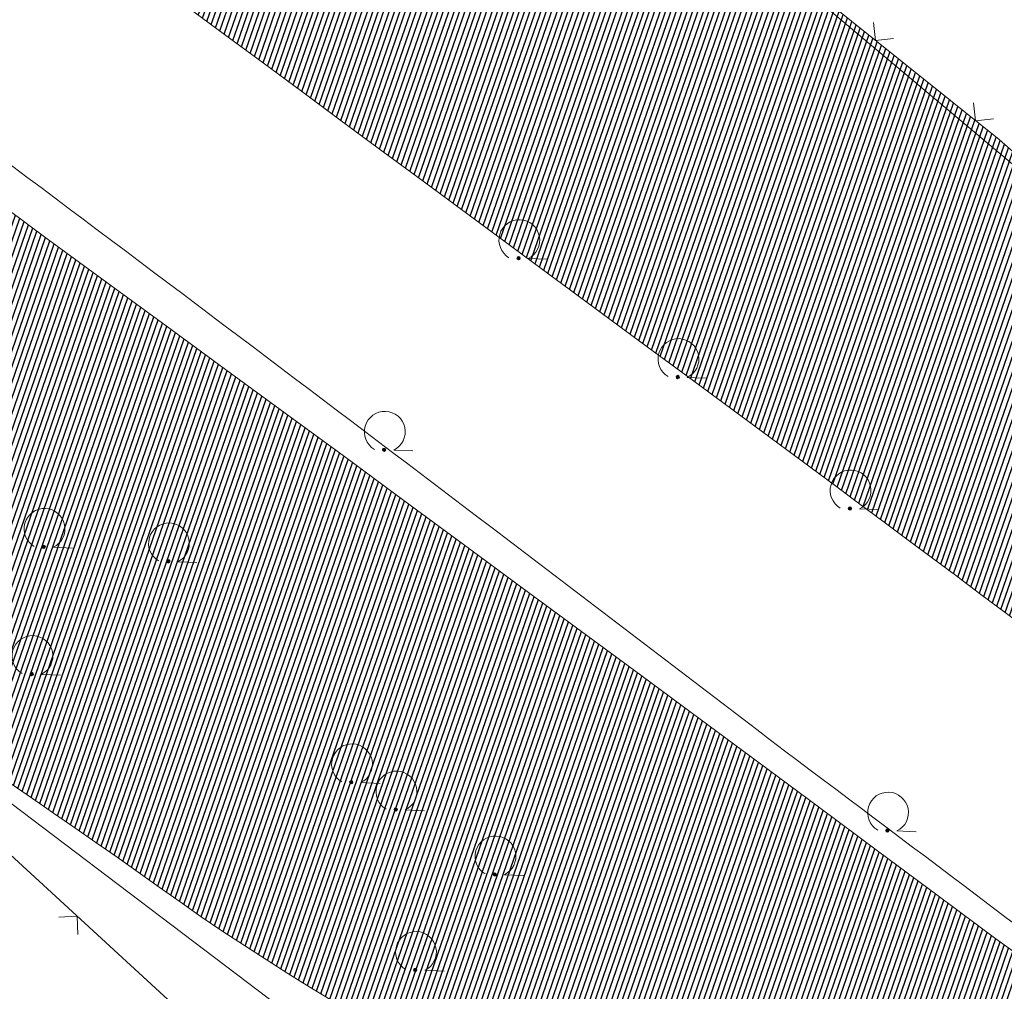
# Model space of a CAD drawing. Header units: metres. Extents: x 345144 to 348639, y 5629211 to 5635235.
# Tile 749 of 1056: x 346587 to 346626, y 5630670 to 5630708. Entities that reach past the tile are written whole.
import ezdxf

# ---------------------------------------------------------------- set-up
doc = ezdxf.new("R2010")
doc.units = ezdxf.units.M
doc.header["$MEASUREMENT"] = 0
for name, color, linetype in [('028 Geländeform', 7, 'Continuous'), ('081-083 Topographie', 7, 'Continuous'), ('AX Flurstück', 7, 'Continuous'), ('Definitionslinie', 7, 'Continuous')]:
    doc.layers.add(name, color=color, linetype=linetype)
pattern_1 = [(250.9552151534, (0, 0), (0.1890527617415, -0.065261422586), [])]

# ---------------------------------------------------------------- blocks, each defined once
blk = doc.blocks.new('alk_7100_nrwx2')
at = {"true_color": 0x2e2e2e}
h = blk.add_hatch(color=250, dxfattribs=at)
edge = h.paths.add_edge_path(flags=0)
edge.add_arc((0.024073, -0.597267), 0.057254, 180, 360, ccw=False)
edge.add_arc((0.024073, -0.597267), 0.057255, 0, 180, ccw=False)
at = {"color": 250, "lineweight": 5, "true_color": 0x2e2e2e, "flags": 128}
blk.add_lwpolyline([(0.349382, -0.597267), (1, -0.597267)], dxfattribs=at)
at = {"color": 250, "lineweight": 5, "true_color": 0x2e2e2e}
for centre, radius, start, end in [((0.024073, 0.012362), 0.690995, -61.9148169, -118.0851831), ((0.024073, -0.597267), 0.057255, 0, 180), ((0.024073, -0.597267), 0.057254, 180, 0)]:
    blk.add_arc(centre, radius, start, end, dxfattribs=at)

msp = doc.modelspace()

# ---------------------------------------------------------------- hatches: boundary and pattern name
at = {"layer": '028 Geländeform', "true_color": 0xb27500}
h = msp.add_hatch(dxfattribs=at)
h.set_pattern_fill('_USER', color=44, scale=0.2, angle=250.9552152, style=0, pattern_type=0)
h.set_pattern_definition(pattern_1)
h.paths.add_polyline_path([(346638.123, 5630689.679), (346637.474, 5630688.818), (346637.474, 5630688.818), (346631.398, 5630680.754), (346631.398, 5630680.754), (346630.4555, 5630681.465125), (346629.512219, 5630682.175203), (346628.568938, 5630682.885281), (346627.624875, 5630683.594313), (346626.680813, 5630684.303344), (346625.735969, 5630685.011328), (346624.791125, 5630685.719313), (346623.8455, 5630686.42625), (346622.899875, 5630687.133188), (346621.953469, 5630687.839078), (346621.007063, 5630688.544969), (346620.059875, 5630689.249813), (346619.112687, 5630689.954656), (346618.164719, 5630690.658453), (346617.21675, 5630691.36225), (346616.268, 5630692.065), (346616.268, 5630692.065), (346614.76675, 5630693.1725), (346613.265703, 5630694.280313), (346611.764656, 5630695.388125), (346610.263813, 5630696.49625), (346608.762969, 5630697.604375), (346607.262328, 5630698.712813), (346605.761688, 5630699.82125), (346604.26125, 5630700.93), (346602.760813, 5630702.03875), (346601.260578, 5630703.147813), (346599.760344, 5630704.256875), (346598.260313, 5630705.36625), (346596.760281, 5630706.475625), (346595.260453, 5630707.585313), (346593.760625, 5630708.695), (346592.261, 5630709.805), (346592.261, 5630709.805), (346592.0725, 5630709.951625), (346591.883844, 5630710.098063), (346591.695188, 5630710.2445), (346591.506375, 5630710.39075), (346591.317563, 5630710.537), (346591.128594, 5630710.683063), (346590.939625, 5630710.829125), (346590.7505, 5630710.975), (346590.561375, 5630711.120875), (346590.372094, 5630711.266563), (346590.182813, 5630711.41225), (346589.993375, 5630711.55775), (346589.803938, 5630711.70325), (346589.614344, 5630711.848563), (346589.42475, 5630711.993875), (346589.235, 5630712.139), (346589.235, 5630712.139), (346596.645, 5630722.168), (346596.645, 5630722.168), (346601.852, 5630718.948), (346601.852, 5630718.948), (346602.551, 5630718.483), (346602.551, 5630718.483), (346601.686, 5630717.579), (346601.686, 5630717.579), (346605.361, 5630715.196), (346605.361, 5630715.196), (346607.237, 5630717.751), (346607.237, 5630717.751), (346607.395, 5630717.966), (346607.395, 5630717.966), (346608.06, 5630717.481), (346608.06, 5630717.481), (346608.208, 5630717.362), (346608.208, 5630717.362), (346625.5, 5630703.479), (346625.5, 5630703.479), (346626.813, 5630702.33), (346626.813, 5630702.33), (346633.63, 5630695.067), (346633.63, 5630695.067), (346636.878, 5630691.006), (346636.878, 5630691.006)], flags=0)
h = msp.add_hatch(dxfattribs=at)
h.set_pattern_fill('_USER', color=44, scale=0.2, angle=250.9552152, style=0, pattern_type=0)
h.set_pattern_definition(pattern_1)
h.paths.add_polyline_path([(346562.53, 5630701.519), (346570.897, 5630712.616), (346570.897, 5630712.616), (346588.337, 5630699.605), (346588.337, 5630699.605), (346590.658875, 5630697.90675), (346592.978953, 5630696.206031), (346595.299031, 5630694.505313), (346597.617313, 5630692.802125), (346599.935594, 5630691.098938), (346602.252078, 5630689.393281), (346604.568563, 5630687.687625), (346606.88325, 5630685.9795), (346609.197937, 5630684.271375), (346611.510828, 5630682.560781), (346613.823719, 5630680.850188), (346616.134813, 5630679.137125), (346618.445906, 5630677.424063), (346620.755203, 5630675.708531), (346623.0645, 5630673.993), (346625.372, 5630672.275), (346625.372, 5630672.275), (346625.965875, 5630671.834375), (346626.559828, 5630671.393906), (346627.153781, 5630670.953438), (346627.747813, 5630670.513125), (346628.341844, 5630670.072813), (346628.935953, 5630669.632656), (346629.530063, 5630669.1925), (346630.12425, 5630668.7525), (346630.718438, 5630668.3125), (346631.312703, 5630667.872656), (346631.906969, 5630667.432812), (346632.501313, 5630666.993125), (346633.095656, 5630666.553437), (346633.690078, 5630666.113906), (346634.2845, 5630665.674375), (346634.879, 5630665.235), (346634.879, 5630665.235), (346628.387, 5630656.453), (346628.387, 5630656.453), (346627.683375, 5630656.756125), (346626.979594, 5630657.058906), (346626.275813, 5630657.361688), (346625.571875, 5630657.664125), (346624.867938, 5630657.966563), (346624.163844, 5630658.268656), (346623.45975, 5630658.57075), (346622.7555, 5630658.8725), (346622.05125, 5630659.17425), (346621.346844, 5630659.475656), (346620.642438, 5630659.777063), (346619.937875, 5630660.078125), (346619.233313, 5630660.379188), (346618.528594, 5630660.679906), (346617.823875, 5630660.980625), (346617.119, 5630661.281), (346617.119, 5630661.281), (346616.54675, 5630661.46625), (346615.979281, 5630661.662984), (346615.411813, 5630661.859719), (346614.849125, 5630662.067938), (346614.286438, 5630662.276156), (346613.728531, 5630662.495859), (346613.170625, 5630662.715563), (346612.6175, 5630662.94675), (346612.064375, 5630663.177938), (346611.516031, 5630663.420609), (346610.967688, 5630663.663281), (346610.424125, 5630663.917438), (346609.880563, 5630664.171594), (346609.341781, 5630664.437234), (346608.803, 5630664.702875), (346608.269, 5630664.98), (346608.269, 5630664.98), (346607.366625, 5630665.433625), (346606.472344, 5630665.901094), (346605.578063, 5630666.368563), (346604.691875, 5630666.849875), (346603.805688, 5630667.331188), (346602.927594, 5630667.826344), (346602.0495, 5630668.3215), (346601.1795, 5630668.8305), (346600.3095, 5630669.3395), (346599.447594, 5630669.862344), (346598.585687, 5630670.385188), (346597.731875, 5630670.921875), (346596.878063, 5630671.458563), (346596.032344, 5630672.009094), (346595.186625, 5630672.559625), (346594.349, 5630673.124), (346594.349, 5630673.124), (346593.52975, 5630673.71), (346592.707859, 5630674.292188), (346591.885969, 5630674.874375), (346591.061437, 5630675.45275), (346590.236906, 5630676.031125), (346589.409734, 5630676.605688), (346588.582562, 5630677.18025), (346587.75275, 5630677.751), (346586.922938, 5630678.32175), (346586.090484, 5630678.888688), (346585.258031, 5630679.455625), (346584.422938, 5630680.01875), (346583.587844, 5630680.581875), (346582.750109, 5630681.141188), (346581.912375, 5630681.7005), (346581.072, 5630682.256), (346581.072, 5630682.256), (346582.757, 5630684.496), (346582.757, 5630684.496), (346578.658, 5630687.59), (346578.658, 5630687.59), (346576.875, 5630685.224), (346576.875, 5630685.224), (346576.86125, 5630685.241375), (346576.847469, 5630685.25875), (346576.833688, 5630685.276125), (346576.819875, 5630685.2935), (346576.806063, 5630685.310875), (346576.792219, 5630685.32825), (346576.778375, 5630685.345625), (346576.7645, 5630685.363), (346576.750625, 5630685.380375), (346576.736719, 5630685.39775), (346576.722813, 5630685.415125), (346576.708875, 5630685.4325), (346576.694938, 5630685.449875), (346576.680969, 5630685.46725), (346576.667, 5630685.484625), (346576.653, 5630685.502), (346576.653, 5630685.502), (346576.3055, 5630685.936375), (346575.955766, 5630686.368906), (346575.606031, 5630686.801438), (346575.254063, 5630687.232125), (346574.902094, 5630687.662812), (346574.547891, 5630688.091656), (346574.193688, 5630688.5205), (346573.83725, 5630688.9475), (346573.480813, 5630689.3745), (346573.122141, 5630689.799656), (346572.763469, 5630690.224813), (346572.402563, 5630690.648125), (346572.041656, 5630691.071438), (346571.678516, 5630691.492906), (346571.315375, 5630691.914375), (346570.95, 5630692.334), (346570.95, 5630692.334), (346570.572375, 5630692.76625), (346570.192688, 5630693.196594), (346569.813, 5630693.626938), (346569.43125, 5630694.055375), (346569.0495, 5630694.483813), (346568.665688, 5630694.910344), (346568.281875, 5630695.336875), (346567.896, 5630695.7615), (346567.510125, 5630696.186125), (346567.122188, 5630696.608844), (346566.73425, 5630697.031563), (346566.34425, 5630697.452375), (346565.95425, 5630697.873188), (346565.562188, 5630698.292094), (346565.170125, 5630698.711), (346564.776, 5630699.128), (346564.776, 5630699.128), (346564.636125, 5630699.277875), (346564.496125, 5630699.427641), (346564.356125, 5630699.577406), (346564.216, 5630699.727063), (346564.075875, 5630699.876719), (346563.935625, 5630700.026266), (346563.795375, 5630700.175813), (346563.655, 5630700.32525), (346563.514625, 5630700.474688), (346563.374125, 5630700.624016), (346563.233625, 5630700.773344), (346563.093, 5630700.922563), (346562.952375, 5630701.071781), (346562.811625, 5630701.220891), (346562.670875, 5630701.37)], flags=0)

# ---------------------------------------------------------------- linework, layer by layer
at = {"layer": '081-083 Topographie', "color": 7, "linetype": 'Continuous', "lineweight": 5, "flags": 128}
for points in [[(346633.63, 5630695.067), (346626.813, 5630702.33), (346626.813, 5630702.33), (346625.5, 5630703.479), (346625.5, 5630703.479), (346608.208, 5630717.362), (346608.208, 5630717.362), (346608.06, 5630717.481), (346608.06, 5630717.481), (346608.177, 5630717.6), (346608.177, 5630717.6), (346609.818, 5630719.27)], [(346600.408, 5630651.192), (346608.544, 5630654.584), (346608.544, 5630654.584), (346607.196, 5630656.375), (346607.196, 5630656.375), (346601.481, 5630662.138), (346601.481, 5630662.138), (346581.194, 5630680.777)]]:
    msp.add_lwpolyline(points, dxfattribs=at)
at = {"layer": '081-083 Topographie', "color": 7, "linetype": 'Continuous', "lineweight": 5}
for centre, radius, start, end in [((344414.262, 5627802.026), 3623.961783, 52.565012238, 53.260486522), ((345361.861, 5629003.65), 2093.926644, 52.073015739, 53.167408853)]:
    msp.add_arc(centre, radius, start, end, dxfattribs=at)
at = {"layer": 'AX Flurstück', "color": 8, "linetype": 'Continuous', "lineweight": 13, "true_color": 0x808080, "flags": 128}
for points in [[(346524.637, 5630769.45), (346547.871, 5630752.02), (346567.126, 5630743.401), (346592.137, 5630725.532), (346603.388, 5630720.992), (346607.933, 5630717.356), (346617.557, 5630709.658), (346628.233, 5630700.661), (346631.479, 5630696.423), (346636.212, 5630691.033), (346639.274, 5630691.442), (346643.905, 5630684.471), (346656.52, 5630670.192), (346675.675, 5630653.753), (346684.754, 5630647.53), (346687.144, 5630645.89), (346689.649, 5630643.966), (346707.818, 5630629.064), (346721.227, 5630619.441), (346739.348, 5630608.548), (346757.655, 5630600.749)], [(346628.992, 5630736.834), (346638.331, 5630746.388), (346639.25, 5630743.002), (346660.269, 5630718.766), (346679.337, 5630706.709), (346677.999, 5630704.25), (346674.347, 5630701.93), (346670.11, 5630701.885), (346663.689, 5630703.414), (346658.459, 5630702.752), (346647.688, 5630698.16), (346639.274, 5630691.442), (346636.212, 5630691.033), (346631.479, 5630696.423), (346628.233, 5630700.661), (346617.557, 5630709.658), (346607.933, 5630717.356), (346608.249, 5630718.536), (346610.488, 5630720.926), (346616.211, 5630725.983), (346617.997, 5630730.049), (346622.666, 5630730.881), (346623.728, 5630734.492), (346628.992, 5630736.834)], [(346584.8, 5630679.159), (346597.386, 5630669.623), (346595.87, 5630666.971), (346593.273, 5630664.354), (346570.393, 5630659.714)], [(346751.967, 5630577.79), (346738.874, 5630581.416), (346726.73, 5630587.76), (346717.261, 5630593.391), (346708.976, 5630600.062), (346686.601, 5630621.836), (346679.286, 5630627.424), (346678.442, 5630628.07), (346675.702, 5630630.208), (346662.407, 5630640.576), (346639.388, 5630651.239), (346617.119, 5630661.28), (346612.615, 5630660.499), (346610.177, 5630661.824), (346600.708, 5630666.971), (346597.386, 5630669.623), (346584.8, 5630679.159)]]:
    msp.add_lwpolyline(points, dxfattribs=at)
at = {"layer": 'Definitionslinie', "color": 7, "linetype": 'Continuous', "lineweight": 5, "flags": 128}
for points in [[(346608.06, 5630717.481), (346608.208, 5630717.362), (346608.208, 5630717.362), (346625.5, 5630703.479)], [(346620.602, 5630708.053), (346620.679, 5630707.35), (346621.382, 5630707.427)], [(346620.602, 5630708.053), (346620.679, 5630707.35), (346621.382, 5630707.427)], [(346624.501, 5630704.922), (346624.578, 5630704.219), (346625.281, 5630704.296)], [(346624.501, 5630704.922), (346624.578, 5630704.219), (346625.281, 5630704.296)], [(346625.5, 5630703.479), (346626.813, 5630702.33)], [(346581.194, 5630680.777), (346601.481, 5630662.138)], [(346589.527, 5630672.442), (346589.497, 5630673.149), (346588.79, 5630673.119)], [(346589.527, 5630672.442), (346589.497, 5630673.149), (346588.79, 5630673.119)]]:
    msp.add_lwpolyline(points, dxfattribs=at)
at = {"layer": 'Definitionslinie', "color": 44, "linetype": 'Continuous', "lineweight": 5, "true_color": 0xb27500, "flags": 128}
for points in [[(346608.06, 5630717.481), (346608.208, 5630717.362), (346608.208, 5630717.362), (346625.5, 5630703.479)], [(346570.897, 5630712.616), (346588.337, 5630699.605)], [(346592.261, 5630709.805), (346593.760625, 5630708.695), (346595.260453, 5630707.585313), (346596.760281, 5630706.475625), (346598.260313, 5630705.36625), (346599.760344, 5630704.256875), (346601.260578, 5630703.147813), (346602.760813, 5630702.03875), (346604.26125, 5630700.93), (346605.761688, 5630699.82125), (346607.262328, 5630698.712813), (346608.762969, 5630697.604375), (346610.263813, 5630696.49625), (346611.764656, 5630695.388125), (346613.265703, 5630694.280313), (346614.76675, 5630693.1725), (346616.268, 5630692.065)], [(346625.5, 5630703.479), (346626.813, 5630702.33)], [(346588.337, 5630699.605), (346590.658875, 5630697.90675), (346592.978953, 5630696.206031), (346595.299031, 5630694.505313), (346597.617313, 5630692.802125), (346599.935594, 5630691.098938), (346602.252078, 5630689.393281), (346604.568563, 5630687.687625), (346606.88325, 5630685.9795), (346609.197937, 5630684.271375), (346611.510828, 5630682.560781), (346613.823719, 5630680.850188), (346616.134813, 5630679.137125), (346618.445906, 5630677.424063), (346620.755203, 5630675.708531), (346623.0645, 5630673.993), (346625.372, 5630672.275)], [(346616.268, 5630692.065), (346617.21675, 5630691.36225), (346618.164719, 5630690.658453), (346619.112687, 5630689.954656), (346620.059875, 5630689.249813), (346621.007063, 5630688.544969), (346621.953469, 5630687.839078), (346622.899875, 5630687.133188), (346623.8455, 5630686.42625), (346624.791125, 5630685.719313), (346625.735969, 5630685.011328), (346626.680813, 5630684.303344), (346627.624875, 5630683.594313), (346628.568938, 5630682.885281), (346629.512219, 5630682.175203), (346630.4555, 5630681.465125), (346631.398, 5630680.754)], [(346581.072, 5630682.256), (346581.912375, 5630681.7005), (346582.750109, 5630681.141188), (346583.587844, 5630680.581875), (346584.422938, 5630680.01875), (346585.258031, 5630679.455625), (346586.090484, 5630678.888688), (346586.922938, 5630678.32175), (346587.75275, 5630677.751), (346588.582562, 5630677.18025), (346589.409734, 5630676.605688), (346590.236906, 5630676.031125), (346591.061437, 5630675.45275), (346591.885969, 5630674.874375), (346592.707859, 5630674.292188), (346593.52975, 5630673.71), (346594.349, 5630673.124)], [(346594.349, 5630673.124), (346595.186625, 5630672.559625), (346596.032344, 5630672.009094), (346596.878063, 5630671.458563), (346597.731875, 5630670.921875), (346598.585687, 5630670.385188), (346599.447594, 5630669.862344), (346600.3095, 5630669.3395), (346601.1795, 5630668.8305), (346602.0495, 5630668.3215), (346602.927594, 5630667.826344), (346603.805688, 5630667.331188), (346604.691875, 5630666.849875), (346605.578063, 5630666.368563), (346606.472344, 5630665.901094), (346607.366625, 5630665.433625), (346608.269, 5630664.98)], [(346625.372, 5630672.275), (346625.965875, 5630671.834375), (346626.559828, 5630671.393906), (346627.153781, 5630670.953438), (346627.747813, 5630670.513125), (346628.341844, 5630670.072813), (346628.935953, 5630669.632656), (346629.530063, 5630669.1925), (346630.12425, 5630668.7525), (346630.718438, 5630668.3125), (346631.312703, 5630667.872656), (346631.906969, 5630667.432812), (346632.501313, 5630666.993125), (346633.095656, 5630666.553437), (346633.690078, 5630666.113906), (346634.2845, 5630665.674375), (346634.879, 5630665.235)]]:
    msp.add_lwpolyline(points, dxfattribs=at)
at = {"layer": 'Definitionslinie', "color": 7, "linetype": 'Continuous', "lineweight": 5}
for centre, radius, start, end in [((344414.262, 5627802.026), 3623.961783, 52.565012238, 53.260486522), ((345361.861, 5629003.65), 2093.926644, 52.073015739, 53.167408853)]:
    msp.add_arc(centre, radius, start, end, dxfattribs=at)

# ---------------------------------------------------------------- block references
at = {"layer": '081-083 Topographie', "xscale": 1.15275, "yscale": 1.15275}
for p, rotation in [((346606.738, 5630699.542), -2.325521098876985), ((346612.952, 5630694.899), -2.325521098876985), ((346601.486, 5630692.058), -2.325521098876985), ((346619.673, 5630689.766), -2.325521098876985), ((346588.201, 5630688.265), -2.325521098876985), ((346593.057, 5630687.7), -2.326094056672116), ((346587.728, 5630683.3), -2.325521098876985), ((346600.206, 5630679.073), -2.325521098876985), ((346601.941, 5630678.009), -2.325521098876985), ((346621.138, 5630677.187), -2.325521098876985), ((346605.807, 5630675.476), -2.325521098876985), ((346602.702, 5630671.745), -2.325521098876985)]:
    msp.add_blockref('alk_7100_nrwx2', p, dxfattribs=dict(at, rotation=rotation))

doc.saveas('drawing.dxf')
